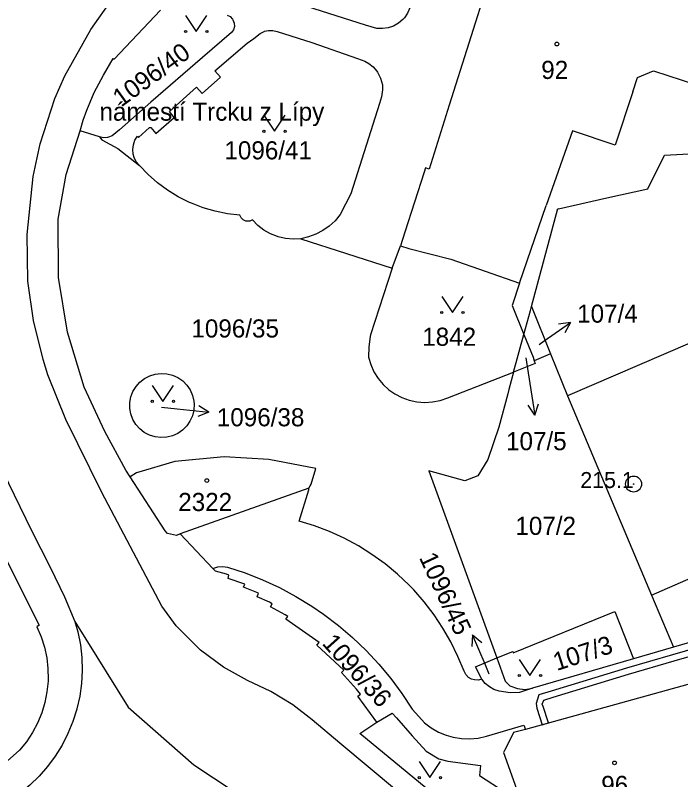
# Model space of a CAD drawing. Extents: x -680203 to -673936, y -1102717 to -1093650.
# Drawn here: x -678840.6 to -678778.1, y -1098536.1 to -1098464.3 of the extents above; entities that cross this region are included whole.
import ezdxf

# ---------------------------------------------------------------- set-up
doc = ezdxf.new("R2010")
doc.units = 0
for name, color, linetype in [('SOxx02xx_Koleje_param další_Popis10', 7, 'Continuous'), ('SOxx02xx_Staničení_Popis10', 7, 'Continuous'), ('SOxxxxxx_Koleje_hlavní_body_Popis10', 7, 'Continuous'), ('SOxxxxxx_Koleje_LN_parametry_Popis10', 7, 'Continuous'), ('SOxxxxxx_Koleje_param další_Popis10', 7, 'Continuous'), ('SOxxxxxx_Osa_bod_P', 7, 'Continuous'), ('SOxxxxxx_Staničení_Popis10', 7, 'Continuous'), ('x_prac', 7, 'Continuous')]:
    doc.layers.add(name, color=color, linetype=linetype)

msp = doc.modelspace()

# ---------------------------------------------------------------- linework, layer by layer
at = {"layer": 'SOxx02xx_Koleje_param další_Popis10'}
for radius in [0.75, 0.03]:
    msp.add_circle((-678782.56, -1098508.33), radius, dxfattribs=at)
at = {"layer": 'SOxx02xx_Staničení_Popis10'}
for p, q in [((-678790.95, -1098494.89), (-678788.492, -1098493.169)), ((-678788.492, -1098493.169), (-678789.599, -1098493.333)), ((-678788.492, -1098493.169), (-678789.025, -1098494.153)), ((-678791.44, -1098495.23), (-678790.95, -1098494.89)), ((-678792.68, -1098496.47), (-678792.29, -1098498.89)), ((-678792.29, -1098498.89), (-678791.821, -1098501.854)), ((-678791.821, -1098501.854), (-678791.483, -1098500.787)), ((-678826.88, -1098501.12), (-678825.41, -1098501.27)), ((-678825.41, -1098501.27), (-678822.425, -1098501.584)), ((-678822.425, -1098501.584), (-678823.474, -1098501.977)), ((-678822.425, -1098501.584), (-678823.369, -1098500.981)), ((-678791.821, -1098501.854), (-678792.472, -1098500.943)), ((-678797.673, -1098522.478), (-678797.742, -1098523.595)), ((-678796.5, -1098525.24), (-678797.673, -1098522.478)), ((-678797.673, -1098522.478), (-678796.82, -1098523.204)), ((-678796.11, -1098526.17), (-678796.5, -1098525.24))]:
    msp.add_line(p, q, dxfattribs=at)
at = {"layer": 'SOxxxxxx_Koleje_hlavní_body_Popis10'}
for points in [[(-678824.61, -1098464.349), (-678823.61, -1098465.85), (-678822.61, -1098464.349)], [(-678817.26, -1098473.719), (-678816.26, -1098475.22), (-678815.26, -1098473.719)], [(-678800.57, -1098490.729), (-678799.57, -1098492.23), (-678798.57, -1098490.729)], [(-678827.74, -1098499.069), (-678826.74, -1098500.57), (-678825.74, -1098499.069)], [(-678793.29, -1098524.799), (-678792.29, -1098526.3), (-678791.29, -1098524.799)], [(-678802.68, -1098534.389), (-678801.68, -1098535.89), (-678800.68, -1098534.389)]]:
    msp.add_lwpolyline(points, dxfattribs=at)
for centre in [(-678824.61, -1098465.849), (-678822.61, -1098465.849), (-678817.26, -1098475.219), (-678815.26, -1098475.219), (-678800.57, -1098492.229), (-678798.57, -1098492.229), (-678827.74, -1098500.569), (-678825.74, -1098500.569), (-678793.29, -1098526.299), (-678791.29, -1098526.299), (-678802.68, -1098535.889), (-678800.68, -1098535.889)]:
    msp.add_circle(centre, 0.1, dxfattribs=at)
at = {"layer": 'SOxxxxxx_Koleje_LN_parametry_Popis10'}
msp.add_lwpolyline([(-678772.74, -1098522.58), (-678778.92, -1098524.36), (-678783.22, -1098525.6), (-678790.3, -1098527.76), (-678791.46, -1098528.13), (-678791.72, -1098528.94), (-678791.64, -1098529.36), (-678791.14, -1098530.92), (-678790.56, -1098530.76), (-678791.06, -1098529.22), (-678791.15, -1098528.99), (-678791, -1098528.61), (-678790.12, -1098528.34), (-678783.04, -1098526.18), (-678778.76, -1098524.94), (-678772.87, -1098523.24)], dxfattribs=at)
at = {"layer": 'SOxxxxxx_Koleje_param další_Popis10'}
for centre in [(-678789.757, -1098467.029), (-678822.617, -1098508.009), (-678784.347, -1098534.509)]:
    msp.add_circle(centre, 0.175, dxfattribs=at)
at = {"layer": 'SOxxxxxx_Staničení_Popis10'}
for p, q in [((-678782.19, -1098470.18), (-678780.7, -1098469.55)), ((-678780.7, -1098469.55), (-678776.66, -1098470.85)), ((-678782.63, -1098471.52), (-678782.19, -1098470.18)), ((-678782.63, -1098471.52), (-678784.28, -1098476.51)), ((-678788.3, -1098475.19), (-678790.76, -1098482.17)), ((-678784.28, -1098476.51), (-678788.3, -1098475.19)), ((-678793.28, -1098489.48), (-678790.76, -1098482.17))]:
    msp.add_line(p, q, dxfattribs=at)
at = {"layer": 'x_prac'}
for p, q in [((-678832.68, -1098475.75), (-678834.51, -1098475.18)), ((-678813.81, -1098485.3), (-678805.21, -1098488.07)), ((-678805.21, -1098488.07), (-678804.44, -1098485.97)), ((-678805.21, -1098488.07), (-678807.25, -1098494.33)), ((-678792.15, -1098491.67), (-678790.37, -1098496.11)), ((-678793.82, -1098497.83), (-678792.86, -1098494.28)), ((-678790.37, -1098496.11), (-678791.89, -1098496.78)), ((-678790.37, -1098496.11), (-678788.76, -1098500.04)), ((-678800.01, -1098500.24), (-678793.82, -1098497.83)), ((-678788.76, -1098500.04), (-678780.88, -1098518.75)), ((-678813.04, -1098508.71), (-678825.11, -1098513.01)), ((-678825.11, -1098513.01), (-678822.04, -1098516.26)), ((-678822.04, -1098516.26), (-678821.88, -1098516.2)), ((-678821.8, -1098516.52), (-678822.04, -1098516.26)), ((-678820.62, -1098517.19), (-678820.54, -1098516.89)), ((-678819.05, -1098517.72), (-678820.62, -1098517.19)), ((-678780.88, -1098518.75), (-678778.82, -1098523.64)), ((-678816.64, -1098519.85), (-678816.48, -1098519.58)), ((-678815.19, -1098521.02), (-678815.03, -1098520.75)), ((-678835, -1098521.24), (-678834.71, -1098522.22)), ((-678812.08, -1098523.21), (-678815.19, -1098521.02)), ((-678812.28, -1098523.47), (-678812.08, -1098523.21)), ((-678809.75, -1098525.79), (-678812.28, -1098523.47)), ((-678778.82, -1098523.64), (-678782.57, -1098524.74)), ((-678795.4, -1098524.66), (-678793.91, -1098524.04)), ((-678797.4, -1098525.48), (-678795.4, -1098524.66)), ((-678795.4, -1098524.66), (-678794.61, -1098526.84)), ((-678782.57, -1098524.74), (-678792.04, -1098527.49)), ((-678809.99, -1098526.01), (-678809.75, -1098525.79)), ((-678777.46, -1098527.15), (-678792.72, -1098531.36)), ((-678808.46, -1098528.24), (-678808.21, -1098528.05)), ((-678806.67, -1098530.67), (-678808.46, -1098528.24)), ((-678802.04, -1098533.42), (-678800.83, -1098534.12))]:
    msp.add_line(p, q, dxfattribs=at)
for points in [[(-678794.14, -1098453.34), (-678796.59, -1098460.98), (-678796.17, -1098461.11), (-678799.86, -1098472.78), (-678801.74, -1098478.76), (-678802.08, -1098478.65), (-678802.21, -1098479.06), (-678804.03, -1098484.69), (-678804.44, -1098485.97)], [(-678806.66, -1098465.56), (-678807.72, -1098465.27), (-678819.33, -1098461.54)], [(-678796.85, -1098543.77), (-678810.12, -1098532.66), (-678812.74, -1098530.45), (-678814.56, -1098529.07), (-678816.61, -1098527.81), (-678818.79, -1098526.77), (-678821.04, -1098525.53), (-678823.2, -1098523.92), (-678825.5, -1098521.63), (-678826.84, -1098519.8), (-678832.47, -1098509.11), (-678835.85, -1098502.26), (-678837.53, -1098498.08), (-678837.97, -1098496.64), (-678838.88, -1098492.97), (-678839.42, -1098489.3), (-678839.47, -1098484.92), (-678838.92, -1098479.46), (-678838.25, -1098476.41), (-678836.89, -1098472.13), (-678835.95, -1098470), (-678833.52, -1098465.65), (-678831.48, -1098462.76)], [(-678803.45, -1098463.11), (-678803.567, -1098463.63), (-678803.778, -1098464.118), (-678804.078, -1098464.559), (-678804.229, -1098464.727), (-678804.634, -1098465.073), (-678805.097, -1098465.337), (-678805.601, -1098465.509), (-678806.128, -1098465.585), (-678806.66, -1098465.56)], [(-678834.51, -1098475.18), (-678834.23, -1098474.19), (-678833.88, -1098473.23), (-678833.58, -1098472.48), (-678833.19, -1098471.59), (-678832.31, -1098469.94), (-678831.4, -1098468.4), (-678831.3, -1098468.46), (-678826.96, -1098463.86)], [(-678820.72, -1098464.31), (-678820.437, -1098464.458), (-678820.214, -1098464.687), (-678820.162, -1098464.767), (-678820.048, -1098465.065), (-678820.032, -1098465.384), (-678820.115, -1098465.693), (-678820.29, -1098465.96)], [(-678820.29, -1098465.96), (-678823.04, -1098468.3), (-678827.86, -1098472.49), (-678830.82, -1098475.09), (-678831.51, -1098475.64)], [(-678829.12, -1098475.67), (-678829.02, -1098475.8), (-678828, -1098474.87), (-678827.87, -1098474.85), (-678827.42, -1098475.43), (-678825.67, -1098473.93), (-678826.13, -1098473.35), (-678823.58, -1098471.08), (-678823.07, -1098471.67), (-678821.35, -1098470.13), (-678821.88, -1098469.55), (-678818.82, -1098466.95), (-678818.22, -1098466.52), (-678817.6, -1098466.04)], [(-678817.6, -1098466.04), (-678817.246, -1098465.847), (-678817.214, -1098465.835), (-678816.821, -1098465.744), (-678816.418, -1098465.752), (-678816.03, -1098465.86)], [(-678816.03, -1098465.86), (-678812.76, -1098466.87), (-678808.47, -1098468.38), (-678807.8, -1098468.65)], [(-678807.8, -1098468.65), (-678807.422, -1098468.855), (-678807.011, -1098469.182), (-678806.67, -1098469.58), (-678806.607, -1098469.679), (-678806.317, -1098470.245), (-678806.12, -1098470.85), (-678806.125, -1098471.339), (-678806.219, -1098471.99), (-678806.41, -1098472.62)], [(-678806.41, -1098472.62), (-678809.11, -1098481.1), (-678810.11, -1098483.04)], [(-678829.82, -1098507.64), (-678830.21, -1098507.04), (-678832.2, -1098503.39), (-678834.14, -1098499.24), (-678835.7, -1098494.09), (-678836.54, -1098488.95), (-678836.57, -1098483.48), (-678835.83, -1098479.26), (-678834.51, -1098475.18)], [(-678831.51, -1098475.64), (-678831.849, -1098475.785), (-678831.951, -1098475.809), (-678832.32, -1098475.829), (-678832.68, -1098475.75)], [(-678832.68, -1098475.75), (-678832.46, -1098476.03), (-678830.96, -1098476.82), (-678828.95, -1098478.43)], [(-678828.95, -1098478.43), (-678829.238, -1098478.08), (-678829.443, -1098477.676), (-678829.529, -1098477.379), (-678829.573, -1098476.928), (-678829.516, -1098476.479), (-678829.363, -1098476.052), (-678829.12, -1098475.67)], [(-678846.61, -1098476.02), (-678846.86, -1098477.16), (-678847.32, -1098480.31), (-678847.56, -1098483.17), (-678847.62, -1098485.75), (-678847.45, -1098489.86), (-678846.86, -1098493.98), (-678845.81, -1098497.99), (-678844.62, -1098501.26), (-678842.36, -1098506), (-678839.07, -1098512.7), (-678837.33, -1098516.13), (-678835.97, -1098518.92), (-678835, -1098521.24)], [(-678792.15, -1098491.67), (-678789.68, -1098482.47), (-678789.61, -1098482.49), (-678785.08, -1098481.47), (-678781.24, -1098480.61), (-678779.67, -1098477.46), (-678767.63, -1098476.8), (-678765.4, -1098477.37)], [(-678813.81, -1098485.3), (-678814.52, -1098485.342), (-678815.228, -1098485.284), (-678815.921, -1098485.126), (-678815.997, -1098485.103), (-678816.657, -1098484.84), (-678817.274, -1098484.487), (-678817.835, -1098484.05), (-678818.33, -1098483.54), (-678818.587, -1098483.651), (-678818.867, -1098483.664), (-678818.943, -1098483.65), (-678819.199, -1098483.538), (-678819.4, -1098483.343), (-678819.52, -1098483.09), (-678820.689, -1098482.959), (-678821.843, -1098482.729), (-678822.973, -1098482.402), (-678824.071, -1098481.98), (-678824.253, -1098481.9), (-678825.304, -1098481.371), (-678826.306, -1098480.755), (-678827.252, -1098480.056), (-678828.136, -1098479.279), (-678828.95, -1098478.43)], [(-678810.11, -1098483.04), (-678810.585, -1098483.616), (-678811.133, -1098484.123), (-678811.718, -1098484.537), (-678812.379, -1098484.884), (-678813.081, -1098485.14), (-678813.81, -1098485.3)], [(-678804.44, -1098485.97), (-678803.66, -1098486.22), (-678799.71, -1098487.21), (-678793.28, -1098489.48), (-678793.95, -1098491.57), (-678792.86, -1098494.28)], [(-678851.39, -1098487.92), (-678850.84, -1098492.53), (-678850.51, -1098494.54), (-678850.21, -1098495.9), (-678849.47, -1098498.59), (-678848.96, -1098500.23), (-678848.16, -1098502.32), (-678847.19, -1098504.58), (-678842.33, -1098514.26), (-678842.1, -1098514.17), (-678838.35, -1098521.57), (-678838.57, -1098521.72)], [(-678780.88, -1098518.75), (-678762.76, -1098510.84), (-678763.62, -1098508.89), (-678755.95, -1098505.47), (-678757.75, -1098502.85), (-678758.28, -1098502.21), (-678757.52, -1098500.21), (-678756.67, -1098500.15), (-678756.66, -1098499.4), (-678757.5, -1098499.36), (-678758.47, -1098497.31), (-678757.85, -1098496.64), (-678758.4, -1098496), (-678759.07, -1098496.62), (-678760.95, -1098495.59), (-678760.94, -1098494.75), (-678761.96, -1098491.42), (-678769.73, -1098494.35), (-678770.54, -1098492.21), (-678788.76, -1098500.04)], [(-678792.86, -1098494.28), (-678792.25, -1098492.03), (-678792.15, -1098491.67)], [(-678807.25, -1098494.33), (-678807.279, -1098494.472), (-678807.414, -1098495.437), (-678807.45, -1098496.41), (-678807.239, -1098497.118), (-678806.934, -1098497.791), (-678806.541, -1098498.417), (-678806.067, -1098498.984), (-678805.52, -1098499.482), (-678804.98, -1098499.86), (-678804.326, -1098500.203), (-678803.631, -1098500.454), (-678802.908, -1098500.61), (-678802.172, -1098500.666), (-678801.434, -1098500.623), (-678800.709, -1098500.48), (-678800.01, -1098500.24)], [(-678792.86, -1098494.28), (-678792, -1098496.43), (-678791.89, -1098496.78)], [(-678791.89, -1098496.78), (-678791.81, -1098497.01), (-678793.82, -1098497.83)], [(-678826.93, -1098503.97), (-678827.475, -1098503.904), (-678827.999, -1098503.739), (-678828.485, -1098503.483), (-678828.916, -1098503.142), (-678829.278, -1098502.73), (-678829.559, -1098502.258), (-678829.751, -1098501.743), (-678829.842, -1098501.237), (-678829.844, -1098500.688), (-678829.745, -1098500.148), (-678829.551, -1098499.634), (-678829.266, -1098499.164), (-678828.901, -1098498.754), (-678828.468, -1098498.416), (-678827.981, -1098498.163), (-678827.456, -1098498.002), (-678826.91, -1098497.94), (-678826.362, -1098497.976), (-678825.83, -1098498.11), (-678825.33, -1098498.339), (-678824.881, -1098498.655), (-678824.496, -1098499.047), (-678824.189, -1098499.502), (-678823.969, -1098500.005), (-678823.845, -1098500.54), (-678823.818, -1098500.841), (-678823.847, -1098501.389), (-678823.976, -1098501.923), (-678824.199, -1098502.425), (-678824.509, -1098502.878), (-678824.896, -1098503.268), (-678825.348, -1098503.581), (-678825.848, -1098503.806), (-678826.382, -1098503.937), (-678826.93, -1098503.97)], [(-678793.82, -1098497.83), (-678794.26, -1098499.47), (-678794.36, -1098499.85), (-678795.22, -1098503)], [(-678795.22, -1098503), (-678796.23, -1098506.02), (-678797.19, -1098507.56), (-678798.4, -1098508.02), (-678801.77, -1098507.08), (-678795.4, -1098524.66)], [(-678813.04, -1098508.71), (-678812.93, -1098508.49), (-678812.82, -1098508.35), (-678812.39, -1098506.88), (-678816.8, -1098506.02), (-678820.98, -1098505.79), (-678825.62, -1098506.23), (-678829.22, -1098507.29), (-678829.82, -1098507.64)], [(-678746.67, -1098505.29), (-678746.72, -1098506.04), (-678756.15, -1098517.05), (-678778.82, -1098523.64)], [(-678825.11, -1098513.01), (-678825.47, -1098513.16), (-678826.31, -1098512.96), (-678826.52, -1098512.71), (-678829.82, -1098507.64)], [(-678813.95, -1098511.83), (-678813.04, -1098508.88), (-678813.04, -1098508.71)], [(-678796.81, -1098526.64), (-678797.151, -1098526.732), (-678797.505, -1098526.725), (-678797.764, -1098526.653), (-678798.071, -1098526.478), (-678798.316, -1098526.223), (-678798.48, -1098525.91), (-678799.05, -1098524.514), (-678799.711, -1098523.159), (-678800.46, -1098521.851), (-678801.294, -1098520.595), (-678802.21, -1098519.397), (-678803.204, -1098518.263), (-678803.637, -1098517.813), (-678804.732, -1098516.777), (-678805.893, -1098515.815), (-678807.116, -1098514.933), (-678808.394, -1098514.133), (-678809.723, -1098513.421), (-678811.096, -1098512.797), (-678812.507, -1098512.267), (-678813.95, -1098511.83)], [(-678821.88, -1098516.2), (-678821.579, -1098516.111), (-678821.129, -1098516.065), (-678820.68, -1098516.12), (-678819.018, -1098516.671), (-678817.39, -1098517.316), (-678815.802, -1098518.052), (-678814.258, -1098518.879), (-678812.764, -1098519.792), (-678811.663, -1098520.543), (-678810.268, -1098521.601), (-678808.936, -1098522.738), (-678807.671, -1098523.948), (-678806.477, -1098525.229), (-678805.358, -1098526.576), (-678804.318, -1098527.984), (-678803.36, -1098529.45)], [(-678820.54, -1098516.89), (-678820.77, -1098516.8), (-678821.8, -1098516.52)], [(-678817.9, -1098518.91), (-678817.78, -1098518.59), (-678819.17, -1098518.02), (-678819.05, -1098517.72)], [(-678816.48, -1098519.58), (-678816.75, -1098519.43), (-678817.9, -1098518.91)], [(-678815.03, -1098520.75), (-678815.25, -1098520.61), (-678816.64, -1098519.85)], [(-678793.91, -1098524.04), (-678793.86, -1098524.19), (-678784.33, -1098520.29), (-678782.57, -1098524.74)], [(-678835, -1098521.24), (-678830, -1098529.27), (-678823.84, -1098534.69), (-678816.56, -1098539.52)], [(-678838.57, -1098521.72), (-678838.166, -1098522.659), (-678837.856, -1098523.633), (-678837.643, -1098524.632), (-678837.528, -1098525.648), (-678837.514, -1098526.67), (-678837.52, -1098526.824), (-678837.62, -1098527.841), (-678837.819, -1098528.843), (-678838.115, -1098529.822), (-678838.506, -1098530.766), (-678838.986, -1098531.668), (-678839.553, -1098532.519), (-678840.2, -1098533.31), (-678841.927, -1098534.857), (-678843.72, -1098536.327), (-678844.256, -1098536.743), (-678846.128, -1098538.111), (-678848.057, -1098539.398), (-678850.04, -1098540.6)], [(-678834.71, -1098522.22), (-678834.479, -1098523.411), (-678834.347, -1098524.617), (-678834.314, -1098525.83), (-678834.382, -1098527.041), (-678834.549, -1098528.243), (-678834.814, -1098529.427), (-678834.827, -1098529.474), (-678835.193, -1098530.631), (-678835.653, -1098531.754), (-678836.204, -1098532.835), (-678836.841, -1098533.867), (-678837.562, -1098534.843), (-678838.361, -1098535.756), (-678839.232, -1098536.6), (-678840.17, -1098537.37)], [(-678796.81, -1098526.64), (-678796.88, -1098526.53), (-678797.4, -1098525.48)], [(-678808.21, -1098528.05), (-678808.58, -1098527.59), (-678809.99, -1098526.01)], [(-678795.17, -1098527.78), (-678795.665, -1098527.61), (-678796.076, -1098527.38), (-678796.479, -1098527.045), (-678796.81, -1098526.64)], [(-678794.61, -1098526.84), (-678794.18, -1098527.28), (-678793.46, -1098527.53), (-678792.78, -1098527.61), (-678792.04, -1098527.49)], [(-678792.04, -1098527.49), (-678793.26, -1098527.89), (-678794.14, -1098527.93), (-678795.17, -1098527.78)], [(-678803.36, -1098529.45), (-678802.73, -1098530.16), (-678802.19, -1098530.74)], [(-678806.67, -1098530.67), (-678805.22, -1098529.83), (-678804.81, -1098530.29), (-678803.33, -1098531.96), (-678802.04, -1098533.42)], [(-678790, -1098547.02), (-678795.46, -1098542.3), (-678808.26, -1098531.74), (-678806.67, -1098530.67)], [(-678802.19, -1098530.74), (-678801.561, -1098531.216), (-678800.877, -1098531.609), (-678800.149, -1098531.912), (-678799.502, -1098532.097), (-678798.723, -1098532.222), (-678797.935, -1098532.247), (-678797.149, -1098532.173), (-678796.38, -1098532)], [(-678796.38, -1098532), (-678792.85, -1098530.98), (-678792.72, -1098531.36)], [(-678792.72, -1098531.36), (-678793.82, -1098531.66), (-678793.87, -1098531.75), (-678794.68, -1098533.33), (-678794.78, -1098533.52), (-678793.56, -1098536.95)], [(-678800.83, -1098534.12), (-678800.01, -1098534.33), (-678796.92, -1098534.76), (-678797.02, -1098535.68), (-678794.61, -1098537.24), (-678793.56, -1098536.95)]]:
    msp.add_lwpolyline(points, dxfattribs=at)

# ---------------------------------------------------------------- texts
at = {"layer": 'SOxx02xx_Koleje_param další_Popis10'}
msp.add_text('215.1', height=1.5, dxfattribs=at).set_placement((-678787.564, -1098508.705))
at = {"layer": 'SOxx02xx_Staničení_Popis10'}
msp.add_text('námestí Trcku z Lípy', height=1.7, dxfattribs=at).set_placement((-678832.693, -1098474.225))
at = {"layer": 'SOxxxxxx_Osa_bod_P'}
for s, rotation, p in [('1096/40', 36, (-678830.664, -1098473.001)), ('1096/45', 295, (-678802.726, -1098515.226)), ('1096/36', 312, (-678811.877, -1098523.329)), ('107/3', 18, (-678789.785, -1098525.89))]:
    msp.add_text(s, height=1.7, rotation=rotation, dxfattribs=at).set_placement(p)
for s, p in [('92', (-678791.23, -1098470.305)), ('1096/41', (-678820.966, -1098477.855)), ('107/4', (-678787.86, -1098493.185)), ('1096/35', (-678824.066, -1098494.575)), ('1842', (-678802.401, -1098495.355)), ('1096/38', (-678821.68, -1098502.912)), ('107/5', (-678794.536, -1098505.155)), ('2322', (-678825.301, -1098510.865)), ('107/2', (-678793.656, -1098513.105)), ('96', (-678785.6, -1098537.425))]:
    msp.add_text(s, height=1.7, dxfattribs=at).set_placement(p)

doc.saveas('drawing.dxf')
